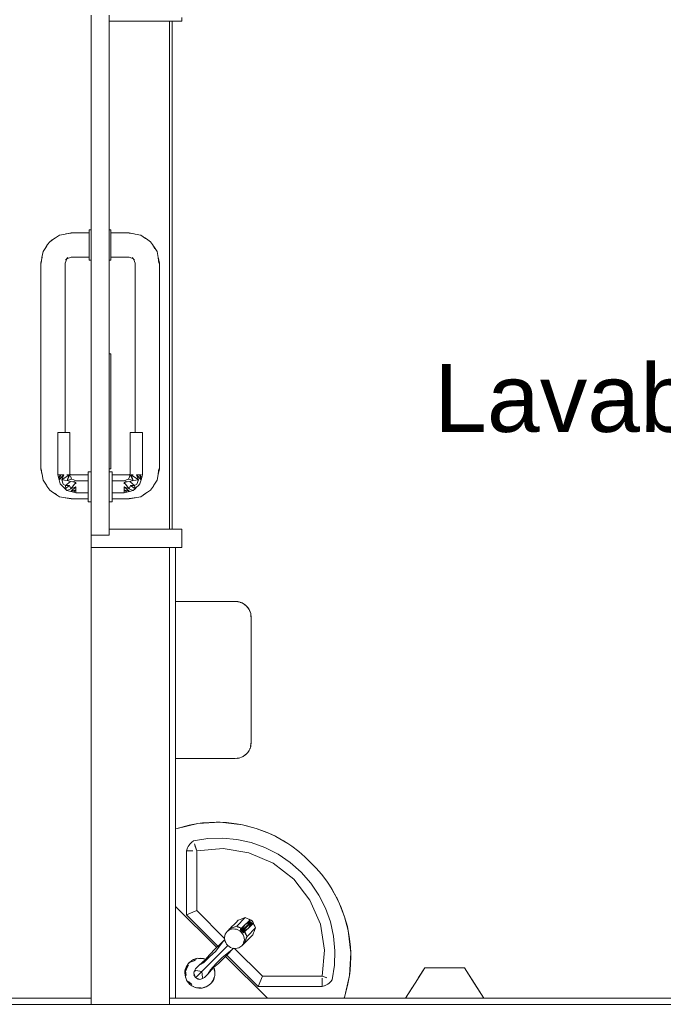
# Model space of a CAD drawing. Header units: millimetres. Extents: x -261 to 187, y -214 to 106.
# Tile 979 of 1056: x -204.58 to -203.51, y 17.78 to 19.41. Entities that reach past the tile are written whole.
import ezdxf

# ---------------------------------------------------------------- set-up
doc = ezdxf.new("R2010")
doc.units = ezdxf.units.MM
doc.header["$LTSCALE"] = 0.005
doc.header["$MEASUREMENT"] = 0
doc.linetypes.add('NULL', pattern=[0])
for name, color, linetype, lineweight in [('Ambiente-Textos', 9, 'Continuous', 5), ('IFC-Elemento construtivo genérico-Contorno', 9, 'Continuous', 5), ('IFC-Elemento terminal-Contorno', 9, 'Continuous', 5), ('IFC-Laje-Contorno', 9, 'Continuous', 5), ('IFC-Parede padrão-Contorno', 9, 'Continuous', 5), ('IFC-Parede-Contorno', 9, 'Continuous', 5), ('IFC-Porta-Contorno', 9, 'Continuous', 5)]:
    doc.layers.add(name, color=color, linetype=linetype, lineweight=lineweight)
doc.styles.add('Arial', font='arial.ttf')

msp = doc.modelspace()

# ---------------------------------------------------------------- linework, layer by layer
at = {"layer": 'IFC-Elemento construtivo genérico-Contorno', "lineweight": 5}
for p, q in [((-204.317, 18.4497), (-204.2186, 18.4497)), ((-204.2186, 18.4497), (-204.215, 18.4493)), ((-204.2186, 18.4497), (-204.2158, 18.4494)), ((-204.2158, 18.4494), (-204.215, 18.4493)), ((-204.2158, 18.4494), (-204.2153, 18.4493)), ((-204.2153, 18.4493), (-204.2147, 18.4492)), ((-204.2153, 18.4493), (-204.2116, 18.4488)), ((-204.215, 18.4493), (-204.2142, 18.4492)), ((-204.215, 18.4493), (-204.2126, 18.449)), ((-204.2147, 18.4492), (-204.2137, 18.4491)), ((-204.2142, 18.4492), (-204.2126, 18.449)), ((-204.2142, 18.4492), (-204.2134, 18.4491)), ((-204.2134, 18.4491), (-204.2126, 18.449)), ((-204.2126, 18.449), (-204.2116, 18.4488)), ((-204.2124, 18.449), (-204.2123, 18.449)), ((-204.2123, 18.449), (-204.2122, 18.4489)), ((-204.2123, 18.449), (-204.2122, 18.4489)), ((-204.2123, 18.449), (-204.2123, 18.449)), ((-204.2116, 18.4488), (-204.2052, 18.4461)), ((-204.2101, 18.4482), (-204.2069, 18.447)), ((-204.2101, 18.4481), (-204.2098, 18.448)), ((-204.2098, 18.448), (-204.2069, 18.447)), ((-204.2069, 18.447), (-204.2052, 18.4461)), ((-204.2065, 18.4468), (-204.2064, 18.4468)), ((-204.2065, 18.4468), (-204.2063, 18.4468)), ((-204.2064, 18.4468), (-204.2062, 18.4467)), ((-204.2063, 18.4468), (-204.2062, 18.4467)), ((-204.2052, 18.4461), (-204.2018, 18.4438)), ((-204.2052, 18.4461), (-204.1996, 18.4418)), ((-204.2018, 18.4438), (-204.1996, 18.4418)), ((-204.2013, 18.4434), (-204.2011, 18.4432)), ((-204.2013, 18.4434), (-204.2011, 18.4432)), ((-204.2011, 18.4432), (-204.2008, 18.4429)), ((-204.2011, 18.4432), (-204.2008, 18.4429)), ((-204.1996, 18.4418), (-204.1976, 18.4396)), ((-204.1996, 18.4418), (-204.1953, 18.4363)), ((-204.1976, 18.4396), (-204.1953, 18.4363)), ((-204.1971, 18.4389), (-204.1968, 18.4386)), ((-204.1971, 18.4389), (-204.1968, 18.4386)), ((-204.1968, 18.4386), (-204.1965, 18.4379)), ((-204.1953, 18.4363), (-204.1944, 18.4345)), ((-204.1953, 18.4363), (-204.1926, 18.4298)), ((-204.1944, 18.4345), (-204.1926, 18.4298)), ((-204.1941, 18.4336), (-204.1937, 18.433)), ((-204.1937, 18.4327), (-204.1937, 18.433)), ((-204.1926, 18.4298), (-204.1917, 18.4229)), ((-204.1926, 18.4298), (-204.1924, 18.4288)), ((-204.1926, 18.4292), (-204.1921, 18.4254)), ((-204.1924, 18.4288), (-204.1917, 18.4229)), ((-204.1921, 18.4254), (-204.1917, 18.4221)), ((-204.1917, 18.2161), (-204.1917, 18.4229)), ((-204.1917, 18.4221), (-204.1917, 18.4229)), ((-204.1917, 18.4197), (-204.1917, 18.4221)), ((-204.1917, 18.416), (-204.1917, 18.4197)), ((-204.1917, 18.4112), (-204.1917, 18.416)), ((-204.1917, 18.4056), (-204.1917, 18.4112)), ((-204.1917, 18.3996), (-204.1917, 18.4056)), ((-204.1917, 18.2393), (-204.1917, 18.3996)), ((-204.1917, 18.2333), (-204.1917, 18.2393)), ((-204.1917, 18.2277), (-204.1917, 18.2333)), ((-204.1917, 18.2229), (-204.1917, 18.2277)), ((-204.1917, 18.2192), (-204.1917, 18.2229)), ((-204.1953, 18.2026), (-204.1942, 18.2047)), ((-204.1942, 18.2047), (-204.1926, 18.2091)), ((-204.1942, 18.2047), (-204.194, 18.2053)), ((-204.194, 18.2053), (-204.1937, 18.2059)), ((-204.1937, 18.2059), (-204.1937, 18.2061)), ((-204.1928, 18.2092), (-204.1921, 18.2135)), ((-204.1926, 18.2091), (-204.1924, 18.2103)), ((-204.1924, 18.2103), (-204.1917, 18.2161)), ((-204.1921, 18.2135), (-204.1917, 18.2169)), ((-204.1917, 18.2169), (-204.1917, 18.2192)), ((-204.1917, 18.2161), (-204.1917, 18.2169)), ((-204.317, 18.1892), (-204.2186, 18.1892)), ((-204.2186, 18.1892), (-204.2125, 18.1899)), ((-204.2153, 18.1896), (-204.2142, 18.1897)), ((-204.2152, 18.1896), (-204.215, 18.1896)), ((-204.215, 18.1896), (-204.2142, 18.1897)), ((-204.2145, 18.1897), (-204.2142, 18.1897)), ((-204.2142, 18.1897), (-204.2125, 18.1899)), ((-204.2142, 18.1897), (-204.2133, 18.1898)), ((-204.2133, 18.1898), (-204.2125, 18.1899)), ((-204.2125, 18.1899), (-204.2116, 18.1901)), ((-204.2125, 18.1899), (-204.2123, 18.19)), ((-204.2123, 18.19), (-204.2123, 18.19)), ((-204.2116, 18.1901), (-204.2068, 18.1919)), ((-204.2068, 18.1919), (-204.2052, 18.1928)), ((-204.2068, 18.1919), (-204.2063, 18.1922)), ((-204.2063, 18.1922), (-204.2062, 18.1923)), ((-204.2052, 18.1928), (-204.2017, 18.1952)), ((-204.2017, 18.1952), (-204.1996, 18.1971)), ((-204.2017, 18.1952), (-204.2011, 18.1957)), ((-204.2011, 18.1957), (-204.2008, 18.196)), ((-204.1996, 18.1971), (-204.1974, 18.1995)), ((-204.1974, 18.1995), (-204.1953, 18.2026)), ((-204.1974, 18.1995), (-204.1968, 18.2003)), ((-204.1968, 18.2003), (-204.1964, 18.2011)), ((-203.9202, 17.8172), (-203.9042, 17.8423)), ((-203.9144, 17.8263), (-203.9042, 17.8423)), ((-203.9042, 17.8423), (-203.9017, 17.8423)), ((-203.9017, 17.8423), (-203.8972, 17.8423)), ((-203.8972, 17.8423), (-203.8938, 17.8423)), ((-203.8938, 17.8423), (-203.8903, 17.8423)), ((-203.8903, 17.8423), (-203.8855, 17.8423)), ((-203.8855, 17.8423), (-203.8807, 17.8423)), ((-203.8807, 17.8423), (-203.8759, 17.8423)), ((-203.8759, 17.8423), (-203.8711, 17.8423)), ((-203.8711, 17.8423), (-203.8663, 17.8423)), ((-203.8663, 17.8423), (-203.8615, 17.8423)), ((-203.8615, 17.8423), (-203.8567, 17.8423)), ((-203.8567, 17.8423), (-203.8519, 17.8423)), ((-203.8519, 17.8423), (-203.8485, 17.8423)), ((-203.8485, 17.8423), (-203.845, 17.8423)), ((-203.845, 17.8423), (-203.8415, 17.8423)), ((-203.8415, 17.8423), (-203.8381, 17.8423)), ((-203.8381, 17.8423), (-203.8176, 17.8103)), ((-203.8381, 17.8423), (-203.822, 17.8172)), ((-203.9362, 17.7922), (-203.9202, 17.8172)), ((-203.822, 17.8172), (-203.806, 17.7922)), ((-203.822, 17.8172), (-203.806, 17.7922)), ((-203.9362, 17.7922), (-203.9246, 17.8103)), ((-203.8176, 17.8103), (-203.806, 17.7922))]:
    msp.add_line(p, q, dxfattribs=at)
at = {"layer": 'IFC-Elemento terminal-Contorno', "lineweight": 5}
for p, q in [((-204.3168, 18.0729), (-204.2804, 18.0815)), ((-204.3168, 18.0729), (-204.2946, 18.079)), ((-204.2946, 18.079), (-204.2804, 18.0815)), ((-204.2804, 18.0815), (-204.2432, 18.0837)), ((-204.2804, 18.0815), (-204.2722, 18.0826)), ((-204.2722, 18.0826), (-204.2496, 18.0838)), ((-204.2496, 18.0838), (-204.2432, 18.0837)), ((-204.2432, 18.0837), (-204.2061, 18.0794)), ((-204.2432, 18.0837), (-204.2327, 18.0831)), ((-204.2327, 18.0831), (-204.216, 18.0812)), ((-204.216, 18.0812), (-204.2061, 18.0794)), ((-204.2061, 18.0794), (-204.1996, 18.078)), ((-204.2061, 18.0794), (-204.1835, 18.0735)), ((-204.1996, 18.078), (-204.1834, 18.0735)), ((-204.1835, 18.0735), (-204.1617, 18.0652)), ((-204.1834, 18.0735), (-204.1678, 18.0678)), ((-204.317, 18.0729), (-204.3168, 18.0729)), ((-204.2636, 18.0566), (-204.2394, 18.0574)), ((-204.2394, 18.0574), (-204.2153, 18.0552)), ((-204.1678, 18.0678), (-204.1617, 18.0652)), ((-204.1617, 18.0652), (-204.1511, 18.0602)), ((-204.1617, 18.0652), (-204.1526, 18.061)), ((-204.1526, 18.061), (-204.1511, 18.0602)), ((-204.1511, 18.0602), (-204.131, 18.0486)), ((-204.1511, 18.0602), (-204.1381, 18.053)), ((-204.2978, 18.0398), (-204.2973, 18.0413)), ((-204.2973, 18.0413), (-204.2961, 18.0435)), ((-204.2961, 18.0435), (-204.2948, 18.0457)), ((-204.2948, 18.0457), (-204.2932, 18.0476)), ((-204.2932, 18.0476), (-204.2915, 18.0496)), ((-204.2915, 18.0496), (-204.2903, 18.0505)), ((-204.2903, 18.0505), (-204.2875, 18.0527)), ((-204.2875, 18.0527), (-204.2636, 18.0566)), ((-204.2858, 18.0478), (-204.2841, 18.0429)), ((-204.2858, 18.0478), (-204.2844, 18.0437)), ((-204.2844, 18.0437), (-204.2818, 18.0365)), ((-204.2841, 18.0429), (-204.2829, 18.0397)), ((-204.2153, 18.0552), (-204.1917, 18.05)), ((-204.1917, 18.05), (-204.1689, 18.0418)), ((-204.1689, 18.0418), (-204.1473, 18.0309)), ((-204.1381, 18.053), (-204.131, 18.0486)), ((-204.131, 18.0486), (-204.1244, 18.0441)), ((-204.1244, 18.0441), (-204.1126, 18.0351)), ((-204.2989, 18.0365), (-204.2978, 18.0398)), ((-204.2989, 17.9302), (-204.2989, 18.0365)), ((-204.2989, 18.0365), (-204.2886, 18.0365)), ((-204.2989, 18.0365), (-204.2937, 18.0365)), ((-204.2829, 18.0397), (-204.2818, 18.0365)), ((-204.2818, 18.0365), (-204.2384, 18.0403)), ((-204.2818, 17.9373), (-204.2818, 18.0365)), ((-204.2384, 18.0403), (-204.1955, 18.0333)), ((-204.1955, 18.0333), (-204.1556, 18.0159)), ((-204.1473, 18.0309), (-204.1273, 18.0173)), ((-204.1126, 18.0351), (-204.1027, 18.0264)), ((-204.1027, 18.0264), (-204.0932, 18.0172)), ((-204.1556, 18.0159), (-204.1212, 17.9892)), ((-204.1273, 18.0173), (-204.1091, 18.0013)), ((-204.0932, 18.0172), (-204.084, 18.0077)), ((-204.1091, 18.0013), (-204.0931, 17.9831)), ((-204.084, 18.0077), (-204.0753, 17.9978)), ((-204.0753, 17.9978), (-204.0663, 17.986)), ((-204.1212, 17.9892), (-204.0945, 17.9548)), ((-204.0931, 17.9831), (-204.0795, 17.9631)), ((-204.0663, 17.986), (-204.0618, 17.9794)), ((-204.0618, 17.9794), (-204.0502, 17.9593)), ((-204.0618, 17.9794), (-204.0573, 17.9722)), ((-204.0795, 17.9631), (-204.0686, 17.9415)), ((-204.0573, 17.9722), (-204.0502, 17.9593)), ((-204.0502, 17.9593), (-204.0452, 17.9487)), ((-204.0502, 17.9593), (-204.0494, 17.9577)), ((-204.317, 17.9441), (-204.2489, 17.8761)), ((-204.0945, 17.9548), (-204.0771, 17.9149)), ((-204.0494, 17.9577), (-204.0452, 17.9487)), ((-204.0452, 17.9487), (-204.0369, 17.9269)), ((-204.0452, 17.9487), (-204.0425, 17.9426)), ((-204.2989, 17.9302), (-204.2818, 17.9373)), ((-204.2989, 17.9302), (-204.2469, 17.8782)), ((-204.2818, 17.9373), (-204.2358, 17.8912)), ((-204.0686, 17.9415), (-204.0604, 17.9187)), ((-204.0425, 17.9426), (-204.0369, 17.9269)), ((-204.0369, 17.9269), (-204.031, 17.9043)), ((-204.0369, 17.9269), (-204.0324, 17.9108)), ((-204.2271, 17.9073), (-204.2157, 17.9117)), ((-204.2271, 17.9073), (-204.2236, 17.9109)), ((-204.2237, 17.9087), (-204.2157, 17.9117)), ((-204.2236, 17.9109), (-204.2201, 17.9144)), ((-204.2217, 17.9092), (-204.2189, 17.9103)), ((-204.2203, 17.9099), (-204.2157, 17.9117)), ((-204.2201, 17.9144), (-204.2166, 17.9179)), ((-204.2189, 17.9103), (-204.216, 17.9114)), ((-204.2166, 17.9179), (-204.2131, 17.9214)), ((-204.216, 17.9114), (-204.2131, 17.9101)), ((-204.2157, 17.9117), (-204.2017, 17.9258)), ((-204.2157, 17.9117), (-204.2128, 17.9104)), ((-204.2131, 17.9214), (-204.2096, 17.9227)), ((-204.2128, 17.9104), (-204.2097, 17.909)), ((-204.2096, 17.9227), (-204.2045, 17.9247)), ((-204.2096, 17.9227), (-204.2074, 17.9236)), ((-204.2095, 17.9065), (-204.2057, 17.9103)), ((-204.2088, 17.9044), (-204.2018, 17.9141)), ((-204.2079, 17.9035), (-204.2018, 17.9141)), ((-204.2074, 17.9236), (-204.2045, 17.9247)), ((-204.2069, 17.9044), (-204.1929, 17.9184)), ((-204.2057, 17.9103), (-204.2018, 17.9141)), ((-204.2045, 17.9247), (-204.2017, 17.9258)), ((-204.204, 17.9054), (-204.192, 17.9174)), ((-204.2018, 17.9141), (-204.1937, 17.9195)), ((-204.2018, 17.9141), (-204.1929, 17.9184)), ((-204.2018, 17.9141), (-204.198, 17.9179)), ((-204.2017, 17.9258), (-204.1987, 17.9245)), ((-204.1987, 17.9245), (-204.1958, 17.9231)), ((-204.198, 17.9179), (-204.1942, 17.9218)), ((-204.1963, 17.9085), (-204.192, 17.9174)), ((-204.1963, 17.9085), (-204.1909, 17.9167)), ((-204.1963, 17.9085), (-204.1924, 17.9124)), ((-204.1958, 17.9231), (-204.1928, 17.9218)), ((-204.1945, 17.9211), (-204.1942, 17.9218)), ((-204.1944, 17.9213), (-204.1942, 17.9204)), ((-204.1942, 17.9218), (-204.1937, 17.9219)), ((-204.1942, 17.9204), (-204.1937, 17.9195)), ((-204.1938, 17.9196), (-204.1929, 17.9184)), ((-204.1937, 17.9219), (-204.1929, 17.9218)), ((-204.1929, 17.9218), (-204.1919, 17.9213)), ((-204.1929, 17.9184), (-204.192, 17.9174)), ((-204.1928, 17.9218), (-204.1899, 17.9205)), ((-204.1924, 17.9124), (-204.1886, 17.9162)), ((-204.192, 17.9174), (-204.1909, 17.9167)), ((-204.1919, 17.9213), (-204.1909, 17.9205)), ((-204.1909, 17.9205), (-204.1899, 17.9195)), ((-204.1909, 17.9167), (-204.19, 17.9161)), ((-204.1904, 17.92), (-204.1899, 17.9205)), ((-204.19, 17.9161), (-204.1891, 17.916)), ((-204.1899, 17.9205), (-204.1886, 17.9176)), ((-204.1899, 17.9195), (-204.1891, 17.9185)), ((-204.1893, 17.9159), (-204.1886, 17.9162)), ((-204.1891, 17.9185), (-204.1886, 17.9175)), ((-204.1886, 17.9176), (-204.1872, 17.9146)), ((-204.1886, 17.9175), (-204.1884, 17.9167)), ((-204.1886, 17.9162), (-204.1884, 17.9167)), ((-204.1872, 17.9146), (-204.1859, 17.9117)), ((-204.1859, 17.9117), (-204.1846, 17.9087)), ((-204.0771, 17.9149), (-204.0701, 17.8719)), ((-204.0604, 17.9187), (-204.0552, 17.8951)), ((-204.0324, 17.9108), (-204.031, 17.9043)), ((-204.236, 17.8929), (-204.2353, 17.8956)), ((-204.2353, 17.8956), (-204.2347, 17.8983)), ((-204.2347, 17.8983), (-204.2316, 17.9029)), ((-204.2316, 17.9029), (-204.2271, 17.906)), ((-204.2316, 17.9029), (-204.2295, 17.9049)), ((-204.2316, 17.9029), (-204.2306, 17.9039)), ((-204.2306, 17.9039), (-204.2295, 17.9049)), ((-204.2295, 17.9049), (-204.2275, 17.907)), ((-204.2275, 17.907), (-204.2245, 17.9081)), ((-204.2272, 17.9071), (-204.2271, 17.9073)), ((-204.2271, 17.906), (-204.2216, 17.9072)), ((-204.2245, 17.9081), (-204.2217, 17.9092)), ((-204.2237, 17.9087), (-204.2202, 17.91)), ((-204.2216, 17.9072), (-204.2188, 17.9069)), ((-204.2188, 17.9069), (-204.2159, 17.9065)), ((-204.2159, 17.9065), (-204.2106, 17.9039)), ((-204.2131, 17.9101), (-204.2101, 17.9088)), ((-204.2106, 17.9039), (-204.2086, 17.9018)), ((-204.2101, 17.9088), (-204.2081, 17.9079)), ((-204.2098, 17.9091), (-204.2078, 17.9082)), ((-204.2098, 17.9091), (-204.2078, 17.9082)), ((-204.2097, 17.9059), (-204.2095, 17.9065)), ((-204.2096, 17.906), (-204.2094, 17.9053)), ((-204.2094, 17.9053), (-204.2088, 17.9044)), ((-204.2088, 17.9044), (-204.2079, 17.9035)), ((-204.2086, 17.9018), (-204.2065, 17.8997)), ((-204.2079, 17.9035), (-204.2069, 17.9044)), ((-204.2079, 17.9035), (-204.2069, 17.9025)), ((-204.2069, 17.9025), (-204.1963, 17.9085)), ((-204.2069, 17.9025), (-204.2049, 17.9046)), ((-204.2069, 17.9025), (-204.206, 17.9016)), ((-204.2065, 17.8997), (-204.2052, 17.8971)), ((-204.206, 17.9016), (-204.1963, 17.9085)), ((-204.206, 17.9016), (-204.2051, 17.901)), ((-204.2052, 17.8971), (-204.2039, 17.8945)), ((-204.2051, 17.901), (-204.2044, 17.9008)), ((-204.2049, 17.9046), (-204.204, 17.9054)), ((-204.2045, 17.9007), (-204.2039, 17.9009)), ((-204.2039, 17.9009), (-204.2001, 17.9047)), ((-204.2039, 17.8945), (-204.2031, 17.8888)), ((-204.2025, 17.9023), (-204.2023, 17.9019)), ((-204.2023, 17.9019), (-204.2016, 17.9002)), ((-204.2022, 17.9026), (-204.2018, 17.9016)), ((-204.2022, 17.9026), (-204.2018, 17.9016)), ((-204.2018, 17.9016), (-204.2014, 17.9007)), ((-204.2018, 17.9016), (-204.2013, 17.9006)), ((-204.2017, 17.8867), (-204.1987, 17.8947)), ((-204.2016, 17.9002), (-204.2003, 17.8973)), ((-204.2014, 17.9007), (-204.2013, 17.9006)), ((-204.2013, 17.9006), (-204.2, 17.8976)), ((-204.2003, 17.8973), (-204.199, 17.8944)), ((-204.2001, 17.9047), (-204.1963, 17.9085)), ((-204.2001, 17.8915), (-204.199, 17.8944)), ((-204.2, 17.8976), (-204.1987, 17.8947)), ((-204.1987, 17.8947), (-204.1846, 17.9087)), ((-204.1925, 17.8938), (-204.189, 17.8973)), ((-204.189, 17.8973), (-204.1877, 17.9008)), ((-204.1877, 17.9008), (-204.1868, 17.903)), ((-204.1868, 17.903), (-204.1857, 17.9059)), ((-204.1857, 17.9059), (-204.1846, 17.9087)), ((-204.0552, 17.8951), (-204.053, 17.8709)), ((-204.031, 17.9043), (-204.0267, 17.8672)), ((-204.031, 17.9043), (-204.0292, 17.8944)), ((-204.0292, 17.8944), (-204.0272, 17.8776)), ((-204.2507, 17.8744), (-204.2442, 17.8808)), ((-204.2504, 17.8703), (-204.2377, 17.8873)), ((-204.2461, 17.8643), (-204.2306, 17.8798)), ((-204.2442, 17.8808), (-204.2377, 17.8873)), ((-204.2377, 17.8873), (-204.2355, 17.8895)), ((-204.2377, 17.8873), (-204.2354, 17.8881)), ((-204.2377, 17.8873), (-204.2353, 17.8877)), ((-204.236, 17.8929), (-204.2352, 17.8872)), ((-204.2352, 17.8872), (-204.2339, 17.8846)), ((-204.2339, 17.8846), (-204.2326, 17.8819)), ((-204.2326, 17.8819), (-204.2305, 17.8798)), ((-204.2305, 17.8798), (-204.2285, 17.8777)), ((-204.2285, 17.8777), (-204.2258, 17.8764)), ((-204.2121, 17.8757), (-204.2075, 17.8788)), ((-204.2075, 17.8788), (-204.2057, 17.8814)), ((-204.2075, 17.8788), (-204.2065, 17.8798)), ((-204.2065, 17.8798), (-204.2054, 17.8809)), ((-204.2057, 17.8814), (-204.2044, 17.8833)), ((-204.2054, 17.8809), (-204.2034, 17.8829)), ((-204.2054, 17.8809), (-204.2044, 17.8819)), ((-204.2044, 17.8833), (-204.2038, 17.8861)), ((-204.2044, 17.8819), (-204.2034, 17.8829)), ((-204.2038, 17.8861), (-204.2031, 17.8888)), ((-204.2034, 17.8829), (-204.2023, 17.8859)), ((-204.2033, 17.8832), (-204.2031, 17.8832)), ((-204.2031, 17.8832), (-204.1995, 17.8868)), ((-204.2031, 17.8832), (-204.2017, 17.8867)), ((-204.2023, 17.8859), (-204.2012, 17.8886)), ((-204.2012, 17.8886), (-204.2001, 17.8915)), ((-204.1995, 17.8868), (-204.196, 17.8903)), ((-204.196, 17.8903), (-204.1925, 17.8938)), ((-204.0272, 17.8776), (-204.0267, 17.8672)), ((-204.2673, 17.8562), (-204.2606, 17.8642)), ((-204.2615, 17.8489), (-204.2461, 17.8643)), ((-204.2606, 17.8642), (-204.2507, 17.8744)), ((-204.2606, 17.8608), (-204.2504, 17.8703)), ((-204.2401, 17.8599), (-204.2231, 17.8727)), ((-204.236, 17.8597), (-204.2296, 17.8662)), ((-204.2343, 17.8614), (-204.165, 17.7922)), ((-204.2322, 17.8635), (-204.1802, 17.8115)), ((-204.2296, 17.8662), (-204.2231, 17.8727)), ((-204.2258, 17.8764), (-204.2232, 17.8751)), ((-204.2232, 17.8751), (-204.2203, 17.8748)), ((-204.2231, 17.8727), (-204.2227, 17.8751)), ((-204.2231, 17.8727), (-204.2223, 17.875)), ((-204.2231, 17.8727), (-204.2209, 17.8749)), ((-204.2203, 17.8748), (-204.2175, 17.8744)), ((-204.2192, 17.8746), (-204.1731, 17.8286)), ((-204.2175, 17.8744), (-204.2121, 17.8757)), ((-204.0739, 17.8286), (-204.0701, 17.8719)), ((-204.0538, 17.8468), (-204.053, 17.8709)), ((-204.0289, 17.8299), (-204.0267, 17.8672)), ((-204.0267, 17.8672), (-204.0266, 17.8608)), ((-204.3005, 17.8374), (-204.2955, 17.8472)), ((-204.3004, 17.8404), (-204.2984, 17.8455)), ((-204.2995, 17.8439), (-204.298, 17.8467)), ((-204.2984, 17.8455), (-204.2965, 17.8485)), ((-204.298, 17.8467), (-204.2963, 17.8492)), ((-204.2973, 17.8437), (-204.2955, 17.8472)), ((-204.2963, 17.8492), (-204.2944, 17.8513)), ((-204.2946, 17.851), (-204.2944, 17.8514)), ((-204.2946, 17.851), (-204.2944, 17.8514)), ((-204.2944, 17.8514), (-204.2932, 17.852)), ((-204.2944, 17.8514), (-204.2932, 17.852)), ((-204.2944, 17.8514), (-204.2944, 17.8513)), ((-204.2942, 17.8512), (-204.2899, 17.8547)), ((-204.2942, 17.8512), (-204.2914, 17.8532)), ((-204.2942, 17.8512), (-204.294, 17.8509)), ((-204.2942, 17.8512), (-204.2937, 17.8507)), ((-204.294, 17.8509), (-204.2937, 17.8507)), ((-204.2904, 17.8524), (-204.2838, 17.8557)), ((-204.2904, 17.8524), (-204.2871, 17.8541)), ((-204.2899, 17.8547), (-204.2872, 17.8561)), ((-204.2872, 17.8561), (-204.2845, 17.8573)), ((-204.2871, 17.8541), (-204.2838, 17.8557)), ((-204.2856, 17.8565), (-204.2818, 17.8576)), ((-204.2845, 17.8573), (-204.2806, 17.8584)), ((-204.2845, 17.8573), (-204.2819, 17.8579)), ((-204.2813, 17.8435), (-204.2784, 17.8467)), ((-204.2806, 17.8584), (-204.279, 17.8583)), ((-204.279, 17.8583), (-204.2751, 17.8585)), ((-204.2784, 17.8467), (-204.2673, 17.8562)), ((-204.2784, 17.8467), (-204.271, 17.851)), ((-204.2783, 17.858), (-204.2728, 17.858)), ((-204.2751, 17.8585), (-204.2709, 17.858)), ((-204.2737, 17.8367), (-204.2615, 17.8489)), ((-204.2728, 17.858), (-204.2688, 17.8571)), ((-204.271, 17.851), (-204.2606, 17.8608)), ((-204.2709, 17.858), (-204.2676, 17.8569)), ((-204.2676, 17.8569), (-204.2669, 17.8566)), ((-204.2594, 17.8394), (-204.2496, 17.8498)), ((-204.2542, 17.8431), (-204.2462, 17.8497)), ((-204.2496, 17.8498), (-204.2401, 17.8599)), ((-204.2462, 17.8497), (-204.236, 17.8597)), ((-204.0577, 17.8229), (-204.0538, 17.8468)), ((-204.0278, 17.8382), (-204.0266, 17.8608)), ((-204.3015, 17.8376), (-204.301, 17.8396)), ((-204.3015, 17.8363), (-204.3015, 17.8376)), ((-204.3015, 17.8363), (-204.3015, 17.8341)), ((-204.3015, 17.8341), (-204.3014, 17.8303)), ((-204.3014, 17.8303), (-204.3008, 17.8272)), ((-204.3011, 17.8314), (-204.3005, 17.8281)), ((-204.301, 17.8396), (-204.2995, 17.8439)), ((-204.3005, 17.8374), (-204.2989, 17.8405)), ((-204.3005, 17.8374), (-204.2993, 17.8301)), ((-204.2989, 17.8405), (-204.2973, 17.8437)), ((-204.2871, 17.8337), (-204.2861, 17.8367)), ((-204.2871, 17.8337), (-204.284, 17.8264)), ((-204.2867, 17.831), (-204.2864, 17.8321)), ((-204.2867, 17.831), (-204.284, 17.8264)), ((-204.2861, 17.8367), (-204.284, 17.841)), ((-204.2861, 17.8367), (-204.2837, 17.838)), ((-204.284, 17.841), (-204.2813, 17.8435)), ((-204.284, 17.8264), (-204.2814, 17.829)), ((-204.2837, 17.838), (-204.2737, 17.8367)), ((-204.2814, 17.829), (-204.2737, 17.8367)), ((-204.2737, 17.8367), (-204.2724, 17.8266)), ((-204.2694, 17.8264), (-204.2669, 17.829)), ((-204.2669, 17.829), (-204.2637, 17.832)), ((-204.2637, 17.832), (-204.2542, 17.8431)), ((-204.2637, 17.832), (-204.2594, 17.8394)), ((-204.254, 17.8433), (-204.2533, 17.8416)), ((-204.2538, 17.8435), (-204.2536, 17.8432)), ((-204.2536, 17.8432), (-204.2526, 17.8401)), ((-204.2533, 17.8416), (-204.2529, 17.8392)), ((-204.2529, 17.8392), (-204.2523, 17.8359)), ((-204.2526, 17.8401), (-204.2521, 17.8371)), ((-204.2525, 17.8278), (-204.252, 17.8298)), ((-204.2521, 17.8371), (-204.2519, 17.8333)), ((-204.252, 17.8298), (-204.2519, 17.831)), ((-204.2519, 17.8333), (-204.2519, 17.831)), ((-204.0374, 17.7936), (-204.0289, 17.8299)), ((-204.0314, 17.8158), (-204.0289, 17.8299)), ((-204.0289, 17.8299), (-204.0278, 17.8382)), ((-204.3008, 17.8272), (-204.2998, 17.8242)), ((-204.3005, 17.8281), (-204.3001, 17.8257)), ((-204.3001, 17.8257), (-204.2987, 17.8222)), ((-204.2998, 17.8242), (-204.299, 17.8223)), ((-204.299, 17.8223), (-204.2979, 17.8205)), ((-204.2987, 17.8222), (-204.2967, 17.819)), ((-204.2979, 17.8205), (-204.2957, 17.8175)), ((-204.2967, 17.819), (-204.2936, 17.8157)), ((-204.2957, 17.8175), (-204.2933, 17.815)), ((-204.2955, 17.8201), (-204.2903, 17.8149)), ((-204.2933, 17.815), (-204.2902, 17.8129)), ((-204.2902, 17.8129), (-204.2875, 17.8114)), ((-204.2902, 17.8129), (-204.2881, 17.8114)), ((-204.284, 17.8264), (-204.2767, 17.8233)), ((-204.284, 17.8264), (-204.2794, 17.8237)), ((-204.2794, 17.8237), (-204.2783, 17.824)), ((-204.2767, 17.8233), (-204.2737, 17.8243)), ((-204.2737, 17.8243), (-204.2724, 17.8266)), ((-204.2737, 17.8243), (-204.2694, 17.8264)), ((-204.2662, 17.8113), (-204.2636, 17.8127)), ((-204.2636, 17.8127), (-204.2592, 17.8162)), ((-204.262, 17.8141), (-204.2592, 17.8162)), ((-204.2603, 17.8153), (-204.259, 17.816)), ((-204.2603, 17.8153), (-204.259, 17.816)), ((-204.2591, 17.816), (-204.2571, 17.8182)), ((-204.2591, 17.816), (-204.259, 17.816)), ((-204.259, 17.816), (-204.2588, 17.8163)), ((-204.2571, 17.8182), (-204.2554, 17.8206)), ((-204.2569, 17.8189), (-204.255, 17.8219)), ((-204.2554, 17.8206), (-204.2539, 17.8235)), ((-204.255, 17.8219), (-204.253, 17.8269)), ((-204.2539, 17.8235), (-204.2525, 17.8278)), ((-204.1802, 17.8115), (-204.1731, 17.8286)), ((-204.1731, 17.8286), (-204.0739, 17.8286)), ((-204.0739, 17.8286), (-204.0675, 17.8263)), ((-204.0739, 17.8115), (-204.0739, 17.8252)), ((-204.0739, 17.8166), (-204.0739, 17.8218)), ((-204.0739, 17.8115), (-204.0739, 17.8166)), ((-204.0739, 17.8115), (-204.0691, 17.8131)), ((-204.0739, 17.8115), (-204.0705, 17.8126)), ((-204.0705, 17.8126), (-204.0691, 17.8131)), ((-204.0691, 17.8131), (-204.0669, 17.8143)), ((-204.0675, 17.8263), (-204.0667, 17.826)), ((-204.0669, 17.8143), (-204.0647, 17.8155)), ((-204.0647, 17.8155), (-204.0628, 17.8172)), ((-204.0628, 17.8172), (-204.0608, 17.8189)), ((-204.0608, 17.8189), (-204.0599, 17.82)), ((-204.0599, 17.82), (-204.0577, 17.8229)), ((-204.0374, 17.7936), (-204.0314, 17.8158)), ((-204.2881, 17.8114), (-204.2858, 17.8104)), ((-204.2858, 17.8104), (-204.2825, 17.8094)), ((-204.2847, 17.8102), (-204.2806, 17.8094)), ((-204.2825, 17.8094), (-204.2783, 17.8088)), ((-204.2806, 17.8094), (-204.2751, 17.8093)), ((-204.2783, 17.8088), (-204.2744, 17.809)), ((-204.2744, 17.809), (-204.2728, 17.8089)), ((-204.2728, 17.8089), (-204.2689, 17.8101)), ((-204.2717, 17.8097), (-204.2678, 17.8109)), ((-204.2716, 17.8094), (-204.2689, 17.8101)), ((-204.2689, 17.8101), (-204.2662, 17.8113)), ((-204.1802, 17.8115), (-204.0739, 17.8115)), ((-204.0381, 17.7922), (-204.0374, 17.7936))]:
    msp.add_line(p, q, dxfattribs=at)
at = {"layer": 'IFC-Laje-Contorno', "lineweight": 5}
for p, q in [((-204.327, 18.5692), (-204.327, 19.4108)), ((-204.3225, 18.5692), (-204.3225, 19.4108))]:
    msp.add_line(p, q, dxfattribs=at)
at = {"layer": 'IFC-Parede padrão-Contorno', "lineweight": 5}
for p, q in [((-204.4572, 18.3237), (-204.4572, 18.5391)), ((-204.4297, 18.5391), (-204.327, 18.5391)), ((-204.4572, 17.7821), (-204.4572, 18.3237)), ((-204.327, 17.7821), (-204.327, 18.3237)), ((-204.6115, 17.7922), (-204.4572, 17.7922)), ((-204.4572, 17.7821), (-204.3643, 17.7821)), ((-204.327, 17.7922), (-203.0774, 17.7922)), ((-204.327, 17.7821), (-203.0774, 17.7821))]:
    msp.add_line(p, q, dxfattribs=at)
at = {"layer": 'IFC-Parede-Contorno', "lineweight": 5}
for p, q in [((-204.327, 18.0208), (-204.327, 18.5391)), ((-204.317, 18.0208), (-204.317, 18.5391)), ((-204.317, 17.7922), (-204.317, 18.0208)), ((-204.6302, 17.7821), (-204.4149, 17.7821)), ((-204.4041, 17.7821), (-204.2493, 17.7821)), ((-204.2493, 17.7821), (-200.991, 17.7821))]:
    msp.add_line(p, q, dxfattribs=at)
at = {"layer": 'IFC-Porta-Contorno', "lineweight": 5}
for p, q in [((-204.4572, 19.2452), (-204.4572, 19.4208)), ((-204.4272, 19.2452), (-204.4272, 19.4208)), ((-204.3069, 19.4108), (-204.3069, 19.4168)), ((-204.4272, 19.4108), (-204.331, 19.4108)), ((-204.331, 19.4108), (-204.3069, 19.4108)), ((-204.4572, 18.5592), (-204.4572, 19.2452)), ((-204.4272, 18.5592), (-204.4272, 19.2452)), ((-204.5176, 19.0509), (-204.5095, 19.0563)), ((-204.5095, 19.0563), (-204.5001, 19.0582)), ((-204.5001, 19.0582), (-204.4903, 19.0601)), ((-204.5001, 19.0582), (-204.4989, 19.0584)), ((-204.4989, 19.0584), (-204.4903, 19.0594)), ((-204.4903, 19.0601), (-204.4602, 19.0601)), ((-204.4602, 19.0651), (-204.4572, 19.0651)), ((-204.4602, 19.0643), (-204.4602, 19.0651)), ((-204.4602, 19.0618), (-204.4602, 19.0643)), ((-204.4602, 19.0578), (-204.4602, 19.0618)), ((-204.4602, 19.0526), (-204.4602, 19.0578)), ((-204.4602, 19.0466), (-204.4602, 19.0526)), ((-204.4272, 19.0651), (-204.4242, 19.0651)), ((-204.4242, 19.0643), (-204.4242, 19.0651)), ((-204.4242, 19.0618), (-204.4242, 19.0643)), ((-204.4242, 19.0578), (-204.4242, 19.0618)), ((-204.4242, 19.0601), (-204.3941, 19.0601)), ((-204.4242, 19.0574), (-204.4242, 19.0594)), ((-204.4242, 19.0526), (-204.4242, 19.0578)), ((-204.4242, 19.0501), (-204.4242, 19.0543)), ((-204.4242, 19.0466), (-204.4242, 19.0526)), ((-204.3941, 19.0601), (-204.3843, 19.0582)), ((-204.3941, 19.0594), (-204.3855, 19.0584)), ((-204.3855, 19.0584), (-204.3843, 19.0582)), ((-204.3843, 19.0582), (-204.3749, 19.0563)), ((-204.3749, 19.0563), (-204.3668, 19.0509)), ((-204.5366, 19.0292), (-204.5311, 19.0373)), ((-204.5331, 19.0344), (-204.5293, 19.0407)), ((-204.5293, 19.0407), (-204.5257, 19.0455)), ((-204.5257, 19.0455), (-204.5191, 19.0504)), ((-204.5257, 19.0455), (-204.5215, 19.0485)), ((-204.5215, 19.0485), (-204.5176, 19.0509)), ((-204.5191, 19.0504), (-204.5161, 19.0519)), ((-204.4602, 19.0401), (-204.4602, 19.0466)), ((-204.4602, 19.0336), (-204.4602, 19.0401)), ((-204.4242, 19.0453), (-204.4242, 19.0501)), ((-204.4242, 19.0401), (-204.4242, 19.0466)), ((-204.4242, 19.0336), (-204.4242, 19.0401)), ((-204.3683, 19.0519), (-204.3653, 19.0504)), ((-204.3668, 19.0509), (-204.3629, 19.0485)), ((-204.3653, 19.0504), (-204.3587, 19.0455)), ((-204.3629, 19.0485), (-204.3587, 19.0455)), ((-204.3587, 19.0455), (-204.3551, 19.0407)), ((-204.3551, 19.0407), (-204.3513, 19.0344)), ((-204.3533, 19.0373), (-204.3478, 19.0292)), ((-204.5404, 19.01), (-204.5384, 19.0198)), ((-204.5387, 19.0186), (-204.5384, 19.0198)), ((-204.5386, 19.0194), (-204.5366, 19.0292)), ((-204.4974, 19.0171), (-204.4903, 19.0201)), ((-204.4903, 19.0201), (-204.4602, 19.0201)), ((-204.4602, 19.0276), (-204.4602, 19.0336)), ((-204.4602, 19.0224), (-204.4602, 19.0276)), ((-204.4602, 19.0184), (-204.4602, 19.0224)), ((-204.4242, 19.0301), (-204.4242, 19.0349)), ((-204.4242, 19.0276), (-204.4242, 19.0336)), ((-204.4242, 19.0259), (-204.4242, 19.0301)), ((-204.4242, 19.0224), (-204.4242, 19.0276)), ((-204.4242, 19.0207), (-204.4242, 19.0227)), ((-204.4242, 19.0184), (-204.4242, 19.0224)), ((-204.4242, 19.0201), (-204.3941, 19.0201)), ((-204.3941, 19.0201), (-204.387, 19.0171)), ((-204.3478, 19.0292), (-204.3458, 19.0194)), ((-204.346, 19.0198), (-204.344, 19.01)), ((-204.346, 19.0198), (-204.3457, 19.0186)), ((-204.5404, 18.8536), (-204.5404, 19.01)), ((-204.5397, 19.01), (-204.5386, 19.0188)), ((-204.5386, 19.0188), (-204.5386, 19.0194)), ((-204.5003, 19.01), (-204.4974, 19.0171)), ((-204.5003, 18.8536), (-204.5003, 19.01)), ((-204.4995, 19.0147), (-204.4956, 19.0191)), ((-204.4602, 19.0159), (-204.4602, 19.0184)), ((-204.4602, 19.015), (-204.4602, 19.0159)), ((-204.4602, 19.015), (-204.4572, 19.015)), ((-204.4272, 19.015), (-204.4242, 19.015)), ((-204.4242, 19.0159), (-204.4242, 19.0184)), ((-204.4242, 19.015), (-204.4242, 19.0159)), ((-204.3888, 19.0191), (-204.3849, 19.0147)), ((-204.387, 19.0171), (-204.3841, 19.01)), ((-204.3841, 18.8536), (-204.3841, 19.01)), ((-204.3458, 19.0194), (-204.3458, 19.0188)), ((-204.3458, 19.0188), (-204.3447, 19.01)), ((-204.344, 18.8536), (-204.344, 19.01)), ((-204.4272, 18.8598), (-204.4264, 18.8598)), ((-204.4264, 18.8598), (-204.4242, 18.8598)), ((-204.4242, 18.7165), (-204.4242, 18.8598)), ((-204.5404, 18.8258), (-204.5404, 18.8536)), ((-204.5003, 18.8258), (-204.5003, 18.8536)), ((-204.3841, 18.8258), (-204.3841, 18.8536)), ((-204.344, 18.8258), (-204.344, 18.8536)), ((-204.5404, 18.6694), (-204.5404, 18.8258)), ((-204.5003, 18.7295), (-204.5003, 18.8258)), ((-204.3841, 18.7295), (-204.3841, 18.8258)), ((-204.344, 18.6694), (-204.344, 18.8258)), ((-204.5123, 18.6594), (-204.5123, 18.7295)), ((-204.5123, 18.7295), (-204.512, 18.7295)), ((-204.512, 18.7295), (-204.511, 18.7295)), ((-204.511, 18.7295), (-204.5094, 18.7295)), ((-204.5094, 18.7295), (-204.5073, 18.7295)), ((-204.5073, 18.7295), (-204.5049, 18.7295)), ((-204.5049, 18.7295), (-204.5023, 18.7295)), ((-204.5023, 18.7295), (-204.4997, 18.7295)), ((-204.4997, 18.7295), (-204.4973, 18.7295)), ((-204.4973, 18.7295), (-204.4952, 18.7295)), ((-204.4952, 18.7295), (-204.4936, 18.7295)), ((-204.4936, 18.7295), (-204.4926, 18.7295)), ((-204.4926, 18.7295), (-204.4923, 18.7295)), ((-204.4923, 18.6594), (-204.4923, 18.7295)), ((-204.3921, 18.6594), (-204.3921, 18.7295)), ((-204.3921, 18.7295), (-204.3918, 18.7295)), ((-204.3918, 18.7295), (-204.3908, 18.7295)), ((-204.3908, 18.7295), (-204.3892, 18.7295)), ((-204.3892, 18.7295), (-204.3871, 18.7295)), ((-204.3871, 18.7295), (-204.3847, 18.7295)), ((-204.3847, 18.7295), (-204.3821, 18.7295)), ((-204.3821, 18.7295), (-204.3795, 18.7295)), ((-204.3795, 18.7295), (-204.3771, 18.7295)), ((-204.3771, 18.7295), (-204.375, 18.7295)), ((-204.375, 18.7295), (-204.3734, 18.7295)), ((-204.3734, 18.7295), (-204.3724, 18.7295)), ((-204.3724, 18.7295), (-204.3721, 18.7295)), ((-204.3721, 18.6594), (-204.3721, 18.7295)), ((-204.4242, 18.6694), (-204.4242, 18.7165)), ((-204.5404, 18.6694), (-204.5384, 18.6596)), ((-204.5397, 18.6694), (-204.5387, 18.6608)), ((-204.5387, 18.6608), (-204.5384, 18.6596)), ((-204.4622, 18.6644), (-204.4572, 18.6644)), ((-204.4622, 18.6635), (-204.4622, 18.6644)), ((-204.4622, 18.661), (-204.4622, 18.6635)), ((-204.4622, 18.657), (-204.4622, 18.661)), ((-204.4272, 18.6694), (-204.4249, 18.6694)), ((-204.4272, 18.6644), (-204.4222, 18.6644)), ((-204.4249, 18.6694), (-204.4242, 18.6694)), ((-204.4222, 18.6635), (-204.4222, 18.6644)), ((-204.4222, 18.661), (-204.4222, 18.6635)), ((-204.4222, 18.657), (-204.4222, 18.661)), ((-204.346, 18.6596), (-204.344, 18.6694)), ((-204.346, 18.6596), (-204.3457, 18.6608)), ((-204.3457, 18.6608), (-204.3447, 18.6694)), ((-204.5384, 18.6596), (-204.5366, 18.6502)), ((-204.5366, 18.6502), (-204.5311, 18.6421)), ((-204.5123, 18.6594), (-204.5118, 18.6572)), ((-204.5118, 18.6572), (-204.5112, 18.6551)), ((-204.5112, 18.6551), (-204.5073, 18.6594)), ((-204.5112, 18.6551), (-204.5101, 18.6509)), ((-204.511, 18.6594), (-204.5094, 18.6594)), ((-204.5101, 18.6509), (-204.5073, 18.6594)), ((-204.5101, 18.6509), (-204.5023, 18.6594)), ((-204.5101, 18.6509), (-204.5083, 18.6443)), ((-204.5094, 18.6594), (-204.5073, 18.6594)), ((-204.5083, 18.6443), (-204.5028, 18.6388)), ((-204.5083, 18.6443), (-204.5056, 18.6416)), ((-204.5073, 18.6594), (-204.5049, 18.6594)), ((-204.5056, 18.651), (-204.4936, 18.6594)), ((-204.5056, 18.651), (-204.5023, 18.6594)), ((-204.5056, 18.651), (-204.4968, 18.6501)), ((-204.5056, 18.651), (-204.5033, 18.6439)), ((-204.5049, 18.6594), (-204.5023, 18.6594)), ((-204.4993, 18.6417), (-204.4914, 18.6484)), ((-204.4973, 18.6594), (-204.4952, 18.6594)), ((-204.4968, 18.6501), (-204.4936, 18.6594)), ((-204.4968, 18.6501), (-204.4923, 18.6594)), ((-204.4968, 18.6501), (-204.4894, 18.6523)), ((-204.4968, 18.6501), (-204.4914, 18.6484)), ((-204.4952, 18.6594), (-204.4936, 18.6594)), ((-204.4923, 18.6602), (-204.4903, 18.6594)), ((-204.4923, 18.6594), (-204.4908, 18.6558)), ((-204.4914, 18.6484), (-204.4871, 18.6475)), ((-204.4908, 18.6558), (-204.4894, 18.6523)), ((-204.4906, 18.636), (-204.4823, 18.6464)), ((-204.4903, 18.6594), (-204.4622, 18.6594)), ((-204.4894, 18.6523), (-204.4858, 18.6508)), ((-204.4871, 18.6475), (-204.4823, 18.6494)), ((-204.4871, 18.6475), (-204.4823, 18.6464)), ((-204.4858, 18.6508), (-204.4823, 18.6494)), ((-204.4823, 18.6494), (-204.4622, 18.6494)), ((-204.4823, 18.6443), (-204.4823, 18.6464)), ((-204.4622, 18.6519), (-204.4622, 18.657)), ((-204.4622, 18.6458), (-204.4622, 18.6519)), ((-204.4622, 18.6393), (-204.4622, 18.6458)), ((-204.4222, 18.6594), (-204.3941, 18.6594)), ((-204.4222, 18.6519), (-204.4222, 18.657)), ((-204.4222, 18.6458), (-204.4222, 18.6519)), ((-204.4222, 18.6494), (-204.4021, 18.6494)), ((-204.4222, 18.6443), (-204.4222, 18.6464)), ((-204.4222, 18.6393), (-204.4222, 18.6458)), ((-204.4021, 18.6494), (-204.3986, 18.6508)), ((-204.4021, 18.6494), (-204.3973, 18.6475)), ((-204.4021, 18.6464), (-204.3973, 18.6475)), ((-204.4021, 18.6443), (-204.4021, 18.6464)), ((-204.4021, 18.6464), (-204.3938, 18.636)), ((-204.3986, 18.6508), (-204.395, 18.6523)), ((-204.3973, 18.6475), (-204.393, 18.6484)), ((-204.395, 18.6523), (-204.3936, 18.6558)), ((-204.395, 18.6523), (-204.3876, 18.6501)), ((-204.3941, 18.6594), (-204.3921, 18.6602)), ((-204.3936, 18.6558), (-204.3921, 18.6594)), ((-204.393, 18.6484), (-204.3876, 18.6501)), ((-204.393, 18.6484), (-204.3851, 18.6417)), ((-204.3921, 18.6594), (-204.3876, 18.6501)), ((-204.3908, 18.6594), (-204.3876, 18.6501)), ((-204.3908, 18.6594), (-204.3788, 18.651)), ((-204.3908, 18.6594), (-204.3892, 18.6594)), ((-204.3892, 18.6594), (-204.3871, 18.6594)), ((-204.3876, 18.6501), (-204.3788, 18.651)), ((-204.3821, 18.6594), (-204.3788, 18.651)), ((-204.3821, 18.6594), (-204.3743, 18.6509)), ((-204.3821, 18.6594), (-204.3795, 18.6594)), ((-204.3811, 18.6439), (-204.3788, 18.651)), ((-204.3795, 18.6594), (-204.3771, 18.6594)), ((-204.3788, 18.6416), (-204.3761, 18.6443)), ((-204.3771, 18.6594), (-204.3743, 18.6509)), ((-204.3771, 18.6594), (-204.3732, 18.6551)), ((-204.3771, 18.6594), (-204.375, 18.6594)), ((-204.3761, 18.6443), (-204.3743, 18.6509)), ((-204.375, 18.6594), (-204.3734, 18.6594)), ((-204.3743, 18.6509), (-204.3732, 18.6551)), ((-204.3732, 18.6551), (-204.3726, 18.6572)), ((-204.3726, 18.6572), (-204.3721, 18.6594)), ((-204.3533, 18.6421), (-204.3478, 18.6502)), ((-204.3478, 18.6502), (-204.346, 18.6596)), ((-204.5321, 18.6436), (-204.5307, 18.6406)), ((-204.5311, 18.6421), (-204.5288, 18.6382)), ((-204.5307, 18.6406), (-204.5257, 18.634)), ((-204.5288, 18.6382), (-204.5257, 18.634)), ((-204.5257, 18.634), (-204.521, 18.6304)), ((-204.521, 18.6304), (-204.5147, 18.6266)), ((-204.5176, 18.6285), (-204.5095, 18.6231)), ((-204.5056, 18.6416), (-204.5028, 18.6388)), ((-204.5033, 18.6439), (-204.4993, 18.6417)), ((-204.5028, 18.6388), (-204.5001, 18.6361)), ((-204.5001, 18.6361), (-204.4928, 18.6418)), ((-204.5001, 18.6361), (-204.4993, 18.6417)), ((-204.5001, 18.6361), (-204.4973, 18.6333)), ((-204.4993, 18.6417), (-204.4928, 18.6418)), ((-204.4973, 18.6333), (-204.4906, 18.636)), ((-204.4973, 18.6333), (-204.4908, 18.6316)), ((-204.4928, 18.6418), (-204.4906, 18.636)), ((-204.4908, 18.6316), (-204.4823, 18.6393)), ((-204.4908, 18.6316), (-204.4823, 18.6343)), ((-204.4908, 18.6316), (-204.4865, 18.6305)), ((-204.4906, 18.636), (-204.4823, 18.6393)), ((-204.4865, 18.6305), (-204.4823, 18.6343)), ((-204.4865, 18.6305), (-204.4844, 18.6299)), ((-204.4844, 18.6299), (-204.4823, 18.6293)), ((-204.4823, 18.6367), (-204.4823, 18.6393)), ((-204.4823, 18.6343), (-204.4823, 18.6367)), ((-204.4823, 18.6322), (-204.4823, 18.6343)), ((-204.4823, 18.6307), (-204.4823, 18.6322)), ((-204.4823, 18.6293), (-204.4622, 18.6293)), ((-204.4622, 18.6328), (-204.4622, 18.6393)), ((-204.4622, 18.6268), (-204.4622, 18.6328)), ((-204.4222, 18.6328), (-204.4222, 18.6393)), ((-204.4222, 18.6322), (-204.4222, 18.6343)), ((-204.4222, 18.6268), (-204.4222, 18.6328)), ((-204.4222, 18.6293), (-204.4021, 18.6293)), ((-204.4021, 18.6367), (-204.4021, 18.6393)), ((-204.4021, 18.6393), (-204.3936, 18.6316)), ((-204.4021, 18.6393), (-204.3938, 18.636)), ((-204.4021, 18.6343), (-204.4021, 18.6367)), ((-204.4021, 18.6322), (-204.4021, 18.6343)), ((-204.4021, 18.6343), (-204.3936, 18.6316)), ((-204.4021, 18.6343), (-204.3979, 18.6305)), ((-204.4021, 18.6307), (-204.4021, 18.6322)), ((-204.4021, 18.6293), (-204.4, 18.6299)), ((-204.4, 18.6299), (-204.3979, 18.6305)), ((-204.3979, 18.6305), (-204.3936, 18.6316)), ((-204.3938, 18.636), (-204.3916, 18.6418)), ((-204.3938, 18.636), (-204.3871, 18.6333)), ((-204.3936, 18.6316), (-204.3871, 18.6333)), ((-204.3916, 18.6418), (-204.3851, 18.6417)), ((-204.3916, 18.6418), (-204.3843, 18.6361)), ((-204.3871, 18.6333), (-204.3843, 18.6361)), ((-204.3851, 18.6417), (-204.3811, 18.6439)), ((-204.3851, 18.6417), (-204.3843, 18.6361)), ((-204.3843, 18.6361), (-204.3816, 18.6388)), ((-204.3816, 18.6388), (-204.3788, 18.6416)), ((-204.3749, 18.6231), (-204.3668, 18.6285)), ((-204.3697, 18.6266), (-204.3634, 18.6304)), ((-204.3634, 18.6304), (-204.3587, 18.634)), ((-204.3587, 18.634), (-204.3537, 18.6406)), ((-204.3587, 18.634), (-204.3556, 18.6382)), ((-204.3556, 18.6382), (-204.3533, 18.6421)), ((-204.3537, 18.6406), (-204.3523, 18.6436)), ((-204.5095, 18.6231), (-204.4996, 18.6211)), ((-204.5001, 18.6212), (-204.4903, 18.6193)), ((-204.5001, 18.6212), (-204.4989, 18.621)), ((-204.4996, 18.6211), (-204.4991, 18.621)), ((-204.499, 18.621), (-204.4903, 18.62)), ((-204.4903, 18.6193), (-204.4622, 18.6193)), ((-204.4622, 18.6216), (-204.4622, 18.6268)), ((-204.4622, 18.6176), (-204.4622, 18.6216)), ((-204.4622, 18.6151), (-204.4622, 18.6176)), ((-204.4622, 18.6143), (-204.4622, 18.6151)), ((-204.4622, 18.6143), (-204.4572, 18.6143)), ((-204.4272, 18.6143), (-204.4222, 18.6143)), ((-204.4222, 18.6216), (-204.4222, 18.6268)), ((-204.4222, 18.6176), (-204.4222, 18.6216)), ((-204.4222, 18.6193), (-204.3941, 18.6193)), ((-204.4222, 18.6151), (-204.4222, 18.6176)), ((-204.4222, 18.6143), (-204.4222, 18.6151)), ((-204.3941, 18.6193), (-204.3843, 18.6212)), ((-204.3941, 18.62), (-204.3854, 18.621)), ((-204.3855, 18.621), (-204.3843, 18.6212)), ((-204.3853, 18.621), (-204.3848, 18.6211)), ((-204.3848, 18.6211), (-204.3749, 18.6231)), ((-204.4272, 18.5692), (-204.4031, 18.5692)), ((-204.4031, 18.5692), (-204.3069, 18.5692)), ((-204.3069, 18.5632), (-204.3069, 18.5692)), ((-204.3069, 18.5391), (-204.3069, 18.5632)), ((-204.4572, 18.5551), (-204.4572, 18.5592)), ((-204.4572, 18.5592), (-204.4511, 18.5592)), ((-204.4572, 18.5391), (-204.4572, 18.5551)), ((-204.4511, 18.5592), (-204.4272, 18.5592)), ((-204.4572, 18.5391), (-204.3387, 18.5391)), ((-204.3387, 18.5391), (-204.3069, 18.5391))]:
    msp.add_line(p, q, dxfattribs=at)

# ---------------------------------------------------------------- texts
at = {"layer": 'Ambiente-Textos', "linetype": 'NULL', "lineweight": 5, "insert": (-203.4203, 18.7288), "char_height": 0.112715, "width": 1.903251, "attachment_point": 8, "line_spacing_factor": 0.9, "style": 'Arial'}
msp.add_mtext('Lavabo aces.', dxfattribs=at)

doc.saveas('drawing.dxf')
